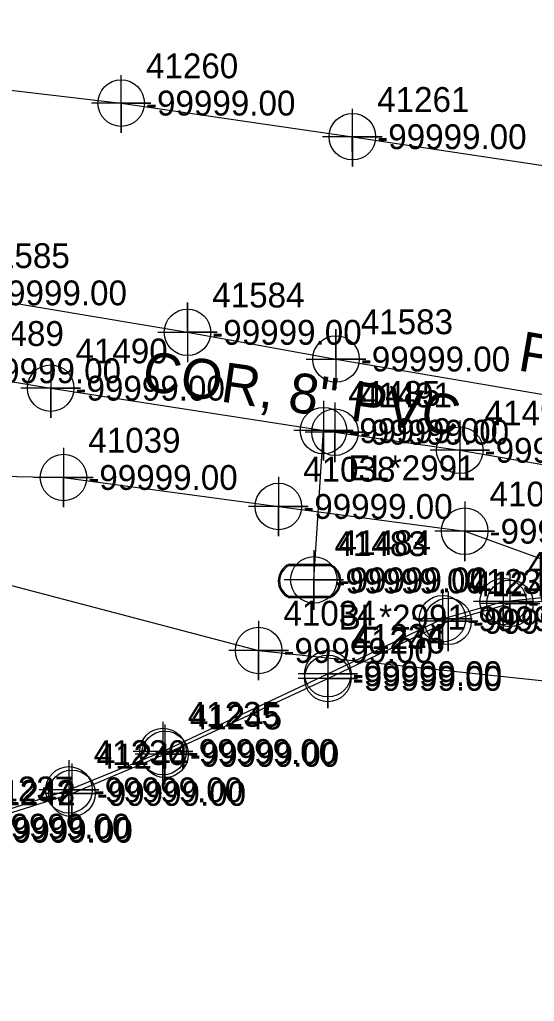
# Model space of a CAD drawing. Extents: x 2083698 to 2094313, y 743246 to 752873.
# Drawn here: x 2091121.1 to 2091173, y 744130.1 to 744228.9 of the extents above; entities that cross this region are included whole.
import ezdxf

# ---------------------------------------------------------------- set-up
doc = ezdxf.new("R2010")
doc.units = 0
for name, color, linetype in [('COGO Default Chain', 7, 'Continuous'), ('COGO Default Curve', 7, 'Continuous'), ('COGO Default Point Number', 7, 'Continuous'), ('Default Symbol CELL', 7, 'Continuous'), ('Default Symbol Cogo Comment', 7, 'Continuous'), ('Default Symbol Cogo Number', 7, 'Continuous'), ('Exist Guardrail', 7, 'Continuous'), ('Exist Property Iron Pin Leader', 7, 'Continuous'), ('Exist Property Iron Pin Text', 7, 'Continuous'), ('Exist Property Line', 7, 'Continuous'), ('Exist Property Line Leader', 7, 'Continuous'), ('Exist Property Monument Text', 7, 'Continuous'), ('Exist Right of Way Line', 7, 'Continuous'), ('Exist Right of Way Line Leader', 7, 'Continuous'), ('Exist Right of Way Line Text', 7, 'Continuous'), ('Exist Right of Way Width CELL', 7, 'Continuous'), ('Exist Utilities Gas UG Line SUE LOS B', 7, 'Continuous'), ('Exist Utilities Gas UG Line SUE LOS B Text', 7, 'Continuous'), ('Exist Utilities Other Pole CELL', 7, 'Continuous'), ('Exist Utilities Power UG Cable SUE LOS B', 7, 'Continuous'), ('Exist Utilities Telephone UG Conduit SUE LOS B', 7, 'Continuous'), ('Exist Utilities TV UG Cable SUE LOS B', 7, 'Continuous'), ('Exist Utilities Water UG Line SUE LOS B', 7, 'Continuous'), ('Exist Utilities Water UG Line SUE LOS B Text', 7, 'Continuous'), ('Old_Level_20', 7, 'Continuous'), ('Scratch_Level_2', 7, 'Continuous')]:
    doc.layers.add(name, color=color, linetype=linetype)

msp = doc.modelspace()

# ---------------------------------------------------------------- linework, layer by layer
at = {"layer": 'COGO Default Curve'}
for points in [[(2091135.016, 744197.439), (2091141.016, 744197.439), (2091138.016, 744197.439), (2091138.016, 744200.439), (2091138.016, 744194.439)], [(2091149.984, 744194.75), (2091155.984, 744194.75), (2091152.984, 744194.75), (2091152.984, 744197.75), (2091152.984, 744191.75)]]:
    msp.add_lwpolyline(points, dxfattribs=at)
for centre in [(2091138.016, 744197.439), (2091152.984, 744194.75)]:
    msp.add_circle(centre, 2.344, dxfattribs=at)
at = {"layer": 'COGO Default Point Number'}
for points in [[(2091124.23, 744194.813), (2091124.23, 744188.813), (2091124.23, 744191.813), (2091127.23, 744191.813), (2091121.23, 744191.813)], [(2091151.725, 744190.539), (2091151.725, 744184.539), (2091151.725, 744187.539), (2091154.725, 744187.539), (2091148.725, 744187.539)], [(2091152.879, 744190.38), (2091152.879, 744184.38), (2091152.879, 744187.38), (2091155.879, 744187.38), (2091149.879, 744187.38)], [(2091165.463, 744188.563), (2091165.463, 744182.563), (2091165.463, 744185.563), (2091168.463, 744185.563), (2091162.463, 744185.563)], [(2091150.752, 744175.51), (2091150.752, 744169.51), (2091150.752, 744172.51), (2091153.752, 744172.51), (2091147.752, 744172.51)]]:
    msp.add_lwpolyline(points, dxfattribs=at)
for centre in [(2091124.23, 744191.813), (2091151.725, 744187.539), (2091152.879, 744187.38), (2091165.463, 744185.563), (2091150.752, 744172.51)]:
    msp.add_circle(centre, 2.344, dxfattribs=at)
at = {"layer": 'Exist Guardrail'}
msp.add_line((2091150.328, 744172.402), (2091150.328, 744172.402), dxfattribs=at)
for points in [[(2091148.291, 744174.102), (2091152.366, 744174.102)], [(2091148.291, 744173.965), (2091152.366, 744173.965)], [(2091152.366, 744170.84), (2091148.265, 744170.84)], [(2091152.366, 744170.702), (2091148.265, 744170.702)]]:
    msp.add_lwpolyline(points, dxfattribs=at)
for centre, radius, start, end in [((2091149.021, 744172.397), 1.855, 113.17804, 245.97939), ((2091149.032, 744172.396), 1.735, 115.30093, 243.78236), ((2091151.621, 744172.403), 1.856, 293.64832, 66.30838), ((2091151.633, 744172.402), 1.726, 295.12717, 64.87283)]:
    msp.add_arc(centre, radius, start, end, dxfattribs=at)
at = {"layer": 'Exist Property Iron Pin Text'}
for points in [[(2091169.84, 744173.332), (2091169.84, 744167.332), (2091169.84, 744170.332), (2091172.84, 744170.332), (2091166.84, 744170.332)], [(2091170.521, 744173.142), (2091170.521, 744167.142), (2091170.521, 744170.142), (2091173.521, 744170.142), (2091167.521, 744170.142)], [(2091163.723, 744171.596), (2091163.723, 744165.596), (2091163.723, 744168.596), (2091166.723, 744168.596), (2091160.723, 744168.596)], [(2091164.281, 744171.337), (2091164.281, 744165.337), (2091164.281, 744168.337), (2091167.281, 744168.337), (2091161.281, 744168.337)], [(2091152.165, 744166.061), (2091152.165, 744160.061), (2091152.165, 744163.061), (2091155.165, 744163.061), (2091149.165, 744163.061)], [(2091152.165, 744165.59), (2091152.165, 744159.59), (2091152.165, 744162.59), (2091155.165, 744162.59), (2091149.165, 744162.59)], [(2091135.547, 744158.221), (2091135.547, 744152.221), (2091135.547, 744155.221), (2091138.547, 744155.221), (2091132.547, 744155.221)], [(2091135.752, 744157.945), (2091135.752, 744151.945), (2091135.752, 744154.945), (2091138.752, 744154.945), (2091132.752, 744154.945)], [(2091126.069, 744154.365), (2091126.069, 744148.365), (2091126.069, 744151.365), (2091129.069, 744151.365), (2091123.069, 744151.365)], [(2091126.372, 744154.008), (2091126.372, 744148.008), (2091126.372, 744151.008), (2091129.372, 744151.008), (2091123.372, 744151.008)]]:
    msp.add_lwpolyline(points, dxfattribs=at)
for centre in [(2091169.84, 744170.332), (2091170.521, 744170.142), (2091163.723, 744168.596), (2091164.281, 744168.337), (2091152.165, 744163.061), (2091152.165, 744162.59), (2091135.547, 744155.221), (2091135.752, 744154.945), (2091126.069, 744151.365), (2091126.372, 744151.008)]:
    msp.add_circle(centre, 2.344, dxfattribs=at)
at = {"layer": 'Exist Property Line Leader'}
for points in [[(2091125.522, 744185.822), (2091125.522, 744179.822), (2091125.522, 744182.822), (2091128.522, 744182.822), (2091122.522, 744182.822)], [(2091147.183, 744182.902), (2091147.183, 744176.902), (2091147.183, 744179.902), (2091150.183, 744179.902), (2091144.183, 744179.902)], [(2091165.962, 744180.407), (2091165.962, 744174.407), (2091165.962, 744177.407), (2091168.962, 744177.407), (2091162.962, 744177.407)], [(2091145.188, 744168.401), (2091145.188, 744162.401), (2091145.188, 744165.401), (2091148.188, 744165.401), (2091142.188, 744165.401)]]:
    msp.add_lwpolyline(points, dxfattribs=at)
for centre in [(2091125.522, 744182.822), (2091147.183, 744179.902), (2091165.962, 744177.407), (2091145.188, 744165.401)]:
    msp.add_circle(centre, 2.344, dxfattribs=at)
at = {"layer": 'Exist Right of Way Line Text'}
for points in [[(2091131.304, 744223.335), (2091131.337, 744217.52), (2091131.32, 744220.52), (2091134.337, 744220.52), (2091128.337, 744220.52)], [(2091154.606, 744219.95), (2091154.639, 744214.135), (2091154.622, 744217.135), (2091157.639, 744217.135), (2091151.639, 744217.135)]]:
    msp.add_lwpolyline(points, dxfattribs=at)
for centre in [(2091131.337, 744220.52), (2091154.639, 744217.135)]:
    msp.add_circle(centre, 2.344, dxfattribs=at)
at = {"layer": 'Exist Utilities Gas UG Line SUE LOS B'}
msp.add_lwpolyline([(2091062.802, 744210.106), (2091087.039, 744206.44), (2091114.362, 744201.409), (2091138.016, 744197.439), (2091152.984, 744194.75), (2091180.607, 744190.022), (2091204.721, 744185.744), (2091211.737, 744184.584), (2091212.627, 744184.397)], dxfattribs=at)
at = {"layer": 'Exist Utilities Power UG Cable SUE LOS B'}
for points in [[(2091090.518, 744139.673), (2091103.346, 744143.289), (2091114.705, 744147.707), (2091126.069, 744151.365), (2091135.547, 744155.221), (2091152.165, 744163.061), (2091163.723, 744168.596), (2091169.84, 744170.332), (2091181.573, 744171.527), (2091187.71, 744173.309), (2091188.525, 744175.284)], [(2091090.67, 744139.155), (2091103.545, 744142.933), (2091114.955, 744147.3), (2091114.888, 744147.362), (2091126.372, 744151.008), (2091135.752, 744154.945), (2091152.165, 744162.59), (2091164.281, 744168.337), (2091170.521, 744170.142), (2091181.456, 744170.901), (2091187.991, 744172.97), (2091189.49, 744174.874)]]:
    msp.add_lwpolyline(points, dxfattribs=at)
at = {"layer": 'Exist Utilities Telephone UG Conduit SUE LOS B'}
msp.add_lwpolyline([(2091073.753, 744228.925), (2091100.112, 744224.179), (2091131.337, 744220.52), (2091154.639, 744217.135), (2091182.35, 744212.964), (2091204.603, 744209.614), (2091228.932, 744204.618), (2091254.092, 744200.129), (2091278.263, 744196.61), (2091303.609, 744192.162), (2091325.741, 744188.623), (2091344.811, 744185.841), (2091357.174, 744185.497), (2091365.563, 744184.834)], dxfattribs=at)
at = {"layer": 'Exist Utilities TV UG Cable SUE LOS B'}
for points in [[(2090896.151, 744214.153), (2090908.188, 744211.586), (2090922.763, 744209.012), (2090953.35, 744202.959), (2090970.753, 744199.639), (2090984.649, 744197.524), (2091001.142, 744194.021), (2091019.886, 744191.235), (2091033.34, 744191.674), (2091043.288, 744191.482), (2091051.869, 744190.212), (2091072.842, 744187.444), (2091084.638, 744185.868), (2091092.579, 744179.23), (2091145.188, 744165.401), (2091177.785, 744161.954)], [(2091049.845, 744154.185), (2091055.364, 744169.848), (2091060.321, 744181.461), (2091069.381, 744183.11), (2091081.296, 744180.635), (2091086.797, 744180.192), (2091094.218, 744180.98), (2091102.162, 744183.31), (2091125.522, 744182.822), (2091147.183, 744179.902), (2091165.962, 744177.407), (2091185.472, 744170.357)]]:
    msp.add_lwpolyline(points, dxfattribs=at)
at = {"layer": 'Exist Utilities Water UG Line SUE LOS B'}
msp.add_line((2091150.752, 744172.51), (2091151.725, 744187.539), dxfattribs=at)
msp.add_lwpolyline([(2091056.213, 744203.114), (2091072.461, 744200.562), (2091092.4, 744197.144), (2091113.765, 744193.568), (2091124.23, 744191.813), (2091152.879, 744187.38), (2091165.463, 744185.563), (2091179.466, 744183.147), (2091207.401, 744177.385), (2091219.191, 744174.433), (2091233.718, 744170.141), (2091249.573, 744162.315), (2091257.275, 744159.64), (2091263.149, 744157.744), (2091271.329, 744153.936), (2091292.633, 744141.576), (2091305.143, 744134.571), (2091320.064, 744127.369), (2091329.492, 744121.284), (2091347.091, 744109.481), (2091365.501, 744100.663), (2091381.457, 744091.558), (2091396.942, 744083.219), (2091406.482, 744078.326)], dxfattribs=at)

# ---------------------------------------------------------------- texts
at = {"layer": 'COGO Default Chain'}
for p in [(2091116.862, 744200.159), (2091140.516, 744196.189), (2091155.484, 744193.5)]:
    msp.add_text('-99999.00', height=2.5, dxfattribs=at).set_placement(p)
at = {"layer": 'Default Symbol CELL'}
for s, p in [('41039', (2091128.022, 744185.322)), ('41038', (2091149.683, 744182.402)), ('41037', (2091168.462, 744179.907)), ('41034', (2091147.688, 744167.901))]:
    msp.add_text(s, height=2.5, dxfattribs=at).set_placement(p)
at = {"layer": 'Default Symbol Cogo Comment'}
msp.add_text('-99999.00', height=2.5, dxfattribs=at).set_placement((2091152.828, 744171.152))
at = {"layer": 'Default Symbol Cogo Number'}
for p in [(2091128.022, 744181.572), (2091149.683, 744178.652), (2091168.462, 744176.157), (2091147.688, 744164.151)]:
    msp.add_text('-99999.00', height=2.5, dxfattribs=at).set_placement(p)
at = {"layer": 'Exist Property Iron Pin Leader'}
for s, p in [('41232', (2091172.34, 744172.832)), ('41233', (2091166.223, 744171.096)), ('41247', (2091166.781, 744170.837)), ('41234', (2091154.665, 744165.561)), ('41246', (2091154.665, 744165.09)), ('41235', (2091138.047, 744157.721)), ('41245', (2091138.252, 744157.445)), ('41236', (2091128.569, 744153.865)), ('41244', (2091128.872, 744153.508)), ('41237', (2091117.205, 744150.207)), ('41243', (2091117.388, 744149.862)), ('41242', (2091117.455, 744149.8))]:
    msp.add_text(s, height=2.5, dxfattribs=at).set_placement(p)
at = {"layer": 'Exist Property Line'}
for p in [(2091116.265, 744192.318), (2091126.73, 744190.563), (2091154.225, 744186.289), (2091155.379, 744186.13), (2091167.963, 744184.313), (2091153.252, 744171.26)]:
    msp.add_text('-99999.00', height=2.5, dxfattribs=at).set_placement(p)
at = {"layer": 'Exist Property Monument Text'}
for p in [(2091172.34, 744169.082), (2091166.223, 744167.346), (2091166.781, 744167.087), (2091154.665, 744161.811), (2091154.665, 744161.34), (2091138.047, 744153.971), (2091138.252, 744153.695), (2091128.569, 744150.115), (2091128.872, 744149.758), (2091117.205, 744146.457), (2091117.388, 744146.112), (2091117.455, 744146.05)]:
    msp.add_text('-99999.00', height=2.5, dxfattribs=at).set_placement(p)
at = {"layer": 'Exist Right of Way Line'}
for s, p in [('41489', (2091116.265, 744196.068)), ('41490', (2091126.73, 744194.313)), ('41485', (2091154.225, 744190.039)), ('41491', (2091155.379, 744189.88)), ('41492', (2091167.963, 744188.063)), ('41484', (2091153.252, 744175.01))]:
    msp.add_text(s, height=2.5, dxfattribs=at).set_placement(p)
at = {"layer": 'Exist Right of Way Line Leader'}
for s, p in [('41260', (2091133.837, 744223.02)), ('41261', (2091157.139, 744219.635))]:
    msp.add_text(s, height=2.5, dxfattribs=at).set_placement(p)
at = {"layer": 'Exist Right of Way Width CELL'}
for s, p in [('EL*2991', (2091154.225, 744182.539)), ('BL*2991', (2091153.252, 744167.51))]:
    msp.add_text(s, height=2.5, dxfattribs=at).set_placement(p)
at = {"layer": 'Exist Utilities Gas UG Line SUE LOS B Text'}
msp.add_text('PSNC, 2" Steel', height=4, rotation=350.28728, dxfattribs=at).set_placement((2091171.209, 744193.629))
at = {"layer": 'Exist Utilities Other Pole CELL'}
msp.add_text('41483', height=2.5, dxfattribs=at).set_placement((2091152.828, 744174.902))
at = {"layer": 'Exist Utilities Water UG Line SUE LOS B Text'}
msp.add_text('COR, 8" PVC', height=4, rotation=351.78386, dxfattribs=at).set_placement((2091133.31, 744191.629))
at = {"layer": 'Old_Level_20'}
for s, p in [('41585', (2091116.862, 744203.909)), ('41584', (2091140.516, 744199.939)), ('41583', (2091155.484, 744197.25))]:
    msp.add_text(s, height=2.5, dxfattribs=at).set_placement(p)
at = {"layer": 'Scratch_Level_2'}
for p in [(2091133.837, 744219.27), (2091157.139, 744215.885)]:
    msp.add_text('-99999.00', height=2.5, dxfattribs=at).set_placement(p)

doc.saveas('drawing.dxf')
